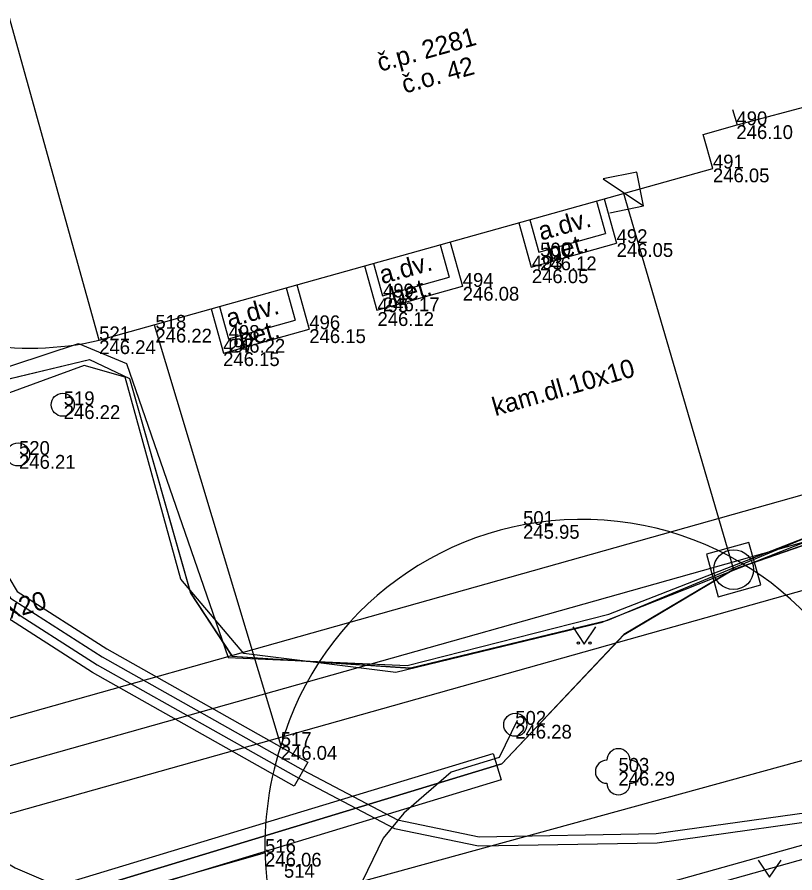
# Model space of a CAD drawing. Extents: x -599432 to -598680, y -1159407 to -1158632.
# Drawn here: x -599222.66 to -599205.78, y -1158937.43 to -1158918.84 of the extents above; entities that cross this region are included whole.
import ezdxf

# ---------------------------------------------------------------- set-up
doc = ezdxf.new("R2010")
doc.units = 0
for name, color, linetype in [('0004 VY - Body podrobné', 7, 'Continuous'), ('0005 VY - Body podrobné - čísla', 7, 'Continuous'), ('0006 VY - Body podrobné - výšky', 7, 'Continuous'), ('0007 ZA - Budova - zděná', 7, 'Continuous'), ('0007 ZAb - Budova - zděná podchodná', 7, 'Continuous'), ('0030 ZA - Chodník', 7, 'Continuous'), ('0031 ZA - Ostatní rozhraní', 7, 'Continuous'), ('0032 TE - Popis povrchu', 7, 'Continuous'), ('0034 ZA - Kultury - značky', 7, 'Continuous'), ('0035 ZA - Strom - značka', 7, 'Continuous'), ('0049 TE - Orientační _ popisná čísla', 7, 'Continuous'), ('0075 ZA - BVK - kanalizace - buňky', 7, 'Continuous'), ('0116 PV - budova převzatá z mapy', 7, 'Continuous'), ('0202 PV - MUNI', 7, 'Continuous'), ('0206 PV - BVK - kanalizace - jednotná', 7, 'Continuous'), ('0211 PV - BVK - kanalizace - jednotná okraj', 7, 'Continuous'), ('0264 PV - TB - parovod mimo provoz', 7, 'Continuous'), ('0302 PV - RWE - NTL', 7, 'Continuous'), ('0308 PV - RWE - ochranné pásmo', 7, 'Continuous'), ('0354 PV - EON - VN', 7, 'Continuous'), ('0359 PV - EON - sdělovací kabely', 7, 'Continuous'), ('0367 PV - EON - VN chránička', 7, 'Continuous'), ('0368 PV - EON - sdělovací chránička', 7, 'Continuous'), ('0454 PV - O2 - kabel zaměřený', 7, 'Continuous'), ('0530 PV - T-mobile - optické kabely', 7, 'Continuous'), ('0700 PV - DIAL TELECOM - buňky', 7, 'Continuous'), ('0703 PV - DIAL TELECOM optický kabel', 7, 'Continuous'), ('0704 PV - ČD - kabely', 7, 'Continuous')]:
    doc.layers.add(name, color=color, linetype=linetype)

msp = doc.modelspace()

# ---------------------------------------------------------------- linework, layer by layer
at = {"layer": '0004 VY - Body podrobné'}
for p, q in [((-599207.05, -1158921.19), (-599207.05, -1158921.19)), ((-599207.56, -1158922.13), (-599207.56, -1158922.13)), ((-599209.65, -1158923.75), (-599209.65, -1158923.75)), ((-599211.31, -1158924.04), (-599211.31, -1158924.04)), ((-599211.49, -1158924.32), (-599211.49, -1158924.32)), ((-599212.99, -1158924.7), (-599212.99, -1158924.7)), ((-599214.72, -1158924.93), (-599214.72, -1158924.93)), ((-599214.84, -1158925.25), (-599214.84, -1158925.25)), ((-599219.66, -1158925.61), (-599219.66, -1158925.61)), ((-599216.32, -1158925.62), (-599216.32, -1158925.62)), ((-599220.88, -1158925.86), (-599220.88, -1158925.86)), ((-599218.07, -1158925.83), (-599218.07, -1158925.83)), ((-599218.19, -1158926.12), (-599218.19, -1158926.12)), ((-599221.65, -1158927.27), (-599221.65, -1158927.27)), ((-599222.62, -1158928.35), (-599222.62, -1158928.35)), ((-599211.68, -1158929.87), (-599211.68, -1158929.87)), ((-599211.85, -1158934.21), (-599211.85, -1158934.21)), ((-599216.94, -1158934.67), (-599216.94, -1158934.67)), ((-599209.61, -1158935.23), (-599209.61, -1158935.23)), ((-599217.28, -1158936.99), (-599217.28, -1158936.99))]:
    msp.add_line(p, q, dxfattribs=at)
at = {"layer": '0007 ZA - Budova - zděná'}
for p, q in [((-599207.137, -1158920.851), (-599207.036, -1158921.184)), ((-599207.768, -1158921.389), (-599207.036, -1158921.184)), ((-599207.56, -1158922.13), (-599207.768, -1158921.389)), ((-599220.88, -1158925.86), (-599207.56, -1158922.13))]:
    msp.add_line(p, q, dxfattribs=at)
at = {"layer": '0007 ZAb - Budova - zděná podchodná'}
msp.add_line((-599207.036, -1158921.184), (-599204.302, -1158920.451), dxfattribs=at)
at = {"layer": '0030 ZA - Chodník'}
for centre, radius, start, end in [((-599222.364, -1158919.49), 6.541, 236.121, 283.1121), ((-599210.404, -1158936.551), 6.801, 12.7459, 163.9487), ((-599210.366, -1158936.818), 6.916, 161.9025, 208.0462), ((-599210.608, -1158936.326), 6.956, 212.5663, 10.5691)]:
    msp.add_arc(centre, radius, start, end, dxfattribs=at)
at = {"layer": '0031 ZA - Ostatní rozhraní'}
for p, q in [((-599210.089, -1158922.838), (-599209.892, -1158923.541)), ((-599209.919, -1158922.791), (-599209.649, -1158923.752)), ((-599211.533, -1158923.243), (-599211.336, -1158923.946)), ((-599211.773, -1158923.31), (-599211.504, -1158924.271)), ((-599211.336, -1158923.946), (-599209.892, -1158923.541)), ((-599213.482, -1158923.788), (-599213.285, -1158924.491)), ((-599213.263, -1158923.727), (-599212.993, -1158924.688)), ((-599211.504, -1158924.271), (-599209.649, -1158923.752)), ((-599214.926, -1158924.193), (-599214.73, -1158924.896)), ((-599215.121, -1158924.247), (-599214.852, -1158925.209)), ((-599214.73, -1158924.896), (-599213.285, -1158924.491)), ((-599216.822, -1158924.724), (-599216.625, -1158925.427)), ((-599216.589, -1158924.658), (-599216.32, -1158925.62)), ((-599214.852, -1158925.209), (-599212.993, -1158924.688)), ((-599218.267, -1158925.128), (-599218.07, -1158925.831)), ((-599218.453, -1158925.18), (-599218.184, -1158926.142)), ((-599218.07, -1158925.831), (-599216.625, -1158925.427)), ((-599219.685, -1158925.525), (-599216.94, -1158934.67)), ((-599218.184, -1158926.142), (-599216.32, -1158925.62)), ((-599217.28, -1158936.99), (-599225.599, -1158939.367))]:
    msp.add_line(p, q, dxfattribs=at)
at = {"layer": '0034 ZA - Kultury - značky'}
for points in [[(-599210.603, -1158932.086), (-599210.353, -1158932.461), (-599210.103, -1158932.086)], [(-599206.581, -1158937.147), (-599206.331, -1158937.522), (-599206.081, -1158937.147)]]:
    msp.add_lwpolyline(points, dxfattribs=at)
for centre in [(-599210.478, -1158932.436), (-599210.228, -1158932.436)]:
    msp.add_circle(centre, 0.025, dxfattribs=at)
at = {"layer": '0035 ZA - Strom - značka'}
msp.add_circle((-599209.61, -1158935.23), 0.00025, dxfattribs=at)
for centre, start, end in [((-599209.61, -1158934.98), 0, 180), ((-599209.86, -1158935.23), 90, 270), ((-599209.36, -1158935.23), 270, 90), ((-599209.61, -1158935.48), 180, 360)]:
    msp.add_arc(centre, 0.25, start, end, dxfattribs=at)
at = {"layer": '0075 ZA - BVK - kanalizace - buňky'}
for centre in [(-599221.67, -1158927.26), (-599222.64, -1158928.34), (-599211.85, -1158934.21)]:
    msp.add_circle(centre, 0.25, dxfattribs=at)
at = {"layer": '0116 PV - budova převzatá z mapy'}
msp.add_line((-599220.88, -1158925.86), (-599226.34, -1158906.21), dxfattribs=at)
at = {"layer": '0202 PV - MUNI'}
msp.add_lwpolyline([(-599255.365, -1158936.128), (-599252.9, -1158935.879), (-599249.514, -1158936.12), (-599229.166, -1158928.515), (-599221.329, -1158925.93), (-599220.289, -1158926.362), (-599218.079, -1158932.75), (-599214.197, -1158932.926), (-599209.818, -1158931.805), (-599201.617, -1158928.611), (-599200.477, -1158928.983), (-599199.188, -1158931.945), (-599199.148, -1158932.658), (-599198.604, -1158933.738), (-599197.027, -1158935.771), (-599194.361, -1158937.172), (-599193.665, -1158937.164), (-599183.138, -1158934.154), (-599174.357, -1158932.265), (-599146.637, -1158922.988), (-599125.848, -1158917.745)], dxfattribs=at)
at = {"layer": '0206 PV - BVK - kanalizace - jednotná'}
msp.add_line((-599214.704, -1158939.667), (-599158.607, -1158924.017), dxfattribs=at)
msp.add_lwpolyline([(-599243.198, -1158893.146), (-599232.997, -1158927.127), (-599230.359, -1158931.723), (-599226.848, -1158934.811), (-599222.704, -1158937.313), (-599218.632, -1158939.061), (-599216.024, -1158939.496), (-599214.704, -1158939.667)], dxfattribs=at)
at = {"layer": '0211 PV - BVK - kanalizace - jednotná okraj'}
msp.add_line((-599214.784, -1158939.378), (-599158.687, -1158923.729), dxfattribs=at)
at = {"layer": '0264 PV - TB - parovod mimo provoz'}
msp.add_lwpolyline([(-599164.247, -1158923.62), (-599240.684, -1158944.621), (-599259.43, -1158878.076)], dxfattribs=at)
at = {"layer": '0302 PV - RWE - NTL'}
msp.add_lwpolyline([(-599042.76, -1158885.49), (-599068.42, -1158892.17), (-599094.54, -1158899.36), (-599103.01, -1158901.75), (-599109.28, -1158903.4), (-599121.29, -1158906.57), (-599128.03, -1158908.44), (-599139.52, -1158911.687), (-599140.38, -1158911.93), (-599166.16, -1158919.18), (-599194.33, -1158927.1), (-599199.24, -1158928.46), (-599225.65, -1158935.9)], dxfattribs=at)
at = {"layer": '0308 PV - RWE - ochranné pásmo'}
msp.add_lwpolyline([(-599140.109, -1158912.892), (-599165.889, -1158920.143), (-599194.061, -1158928.063), (-599198.971, -1158929.423), (-599225.379, -1158936.863), (-599225.777, -1158936.975), (-599226.5, -1158936.57), (-599226.613, -1158936.171), (-599226.725, -1158935.773), (-599226.32, -1158935.05), (-599225.921, -1158934.937), (-599199.509, -1158927.497), (-599194.599, -1158926.137), (-599166.431, -1158918.217), (-599140.651, -1158910.968)], dxfattribs=at)
at = {"layer": '0354 PV - EON - VN'}
for points in [[(-599227.006, -1158917.879), (-599226.226, -1158920.627), (-599225.016, -1158925.127), (-599223.393, -1158930.87), (-599222.954, -1158931.602), (-599220.922, -1158932.906), (-599216.548, -1158935.368), (-599214.474, -1158936.465), (-599212.649, -1158936.84), (-599208.772, -1158936.77), (-599204.245, -1158936.139), (-599198.361, -1158935.128), (-599194.071, -1158934.198), (-599187.146, -1158933.007)], [(-599226.814, -1158917.821), (-599226.034, -1158920.573), (-599224.824, -1158925.073), (-599223.207, -1158930.79), (-599222.806, -1158931.458), (-599220.818, -1158932.734), (-599216.452, -1158935.192), (-599214.406, -1158936.275), (-599212.631, -1158936.64), (-599208.788, -1158936.57), (-599204.275, -1158935.941), (-599198.399, -1158934.932), (-599194.109, -1158934.002), (-599187.194, -1158932.813)]]:
    msp.add_lwpolyline(points, dxfattribs=at)
at = {"layer": '0359 PV - EON - sdělovací kabely'}
msp.add_lwpolyline([(-599279.16, -1158962.47), (-599254.08, -1158955.38), (-599253.49, -1158954.94), (-599253.3, -1158954.3), (-599252.93, -1158950.8), (-599250.35, -1158946.57), (-599249.33, -1158946.19), (-599247.7, -1158945.87), (-599212.14, -1158935.06), (-599209.49, -1158932.25), (-599207.11, -1158930.84), (-599200.83, -1158928.66), (-599200.36, -1158929.03), (-599198.47, -1158933.96), (-599197.14, -1158935.93), (-599194.75, -1158937.1), (-599192.69, -1158937.18), (-599181.15, -1158933.71), (-599175.84, -1158932.87), (-599169.02, -1158930.6), (-599153, -1158925.67), (-599136.91, -1158920.86)], dxfattribs=at)
msp.add_lwpolyline([(-599279.16, -1158962.47), (-599254.08, -1158955.38), (-599253.49, -1158954.94), (-599253.3, -1158954.3), (-599252.93, -1158950.8), (-599250.35, -1158946.57), (-599249.33, -1158946.19), (-599247.7, -1158945.87), (-599212.14, -1158935.06), (-599209.49, -1158932.25), (-599207.11, -1158930.84), (-599200.83, -1158928.66), (-599200.36, -1158929.03), (-599198.47, -1158933.96), (-599197.14, -1158935.93), (-599194.75, -1158937.1), (-599192.69, -1158937.18), (-599181.15, -1158933.71), (-599175.84, -1158932.87), (-599169.02, -1158930.6), (-599153, -1158925.67), (-599136.91, -1158920.86)], dxfattribs=at)
at = {"layer": '0367 PV - EON - VN chránička'}
for p, q in [((-599223.022, -1158930.71), (-599222.659, -1158931.315)), ((-599222.659, -1158931.315), (-599220.715, -1158932.563)), ((-599221.025, -1158933.077), (-599223.101, -1158931.745)), ((-599220.715, -1158932.563), (-599216.353, -1158935.019)), ((-599216.647, -1158935.541), (-599221.025, -1158933.077)), ((-599216.353, -1158935.019), (-599216.647, -1158935.541))]:
    msp.add_line(p, q, dxfattribs=at)
at = {"layer": '0368 PV - EON - sdělovací chránička'}
for p, q in [((-599247.699, -1158945.561), (-599212.329, -1158934.832)), ((-599212.329, -1158934.832), (-599212.155, -1158935.406)), ((-599212.155, -1158935.406), (-599247.525, -1158946.136))]:
    msp.add_line(p, q, dxfattribs=at)
at = {"layer": '0454 PV - O2 - kabel zaměřený'}
for points in [[(-599214.12, -1158932.98), (-599209.84, -1158931.94), (-599204.25, -1158929.61), (-599201.63, -1158928.74), (-599200.52, -1158929.11), (-599199.22, -1158932.37), (-599199.21, -1158932.71), (-599198.67, -1158933.82), (-599197.15, -1158935.83), (-599194.3, -1158937.23), (-599193.72, -1158937.24), (-599183.02, -1158934.19), (-599174.44, -1158932.29), (-599146.63, -1158923.2), (-599137.96, -1158921.08)], [(-599255.37, -1158936.4), (-599252.41, -1158936.17), (-599251.87, -1158936.34), (-599250.28, -1158936.56), (-599249.45, -1158936.37), (-599227.97, -1158928.41), (-599227.45, -1158928.24), (-599222.81, -1158926.69), (-599221.09, -1158926.28), (-599220.22, -1158926.69), (-599218.9, -1158931.35), (-599218, -1158932.72), (-599214.12, -1158932.98)]]:
    msp.add_lwpolyline(points, dxfattribs=at)
at = {"layer": '0530 PV - T-mobile - optické kabely'}
for points in [[(-599222.808, -1158926.689), (-599221.091, -1158926.277)], [(-599221.091, -1158926.277), (-599220.221, -1158926.69)], [(-599220.221, -1158926.69), (-599218.895, -1158931.347)], [(-599207.11, -1158930.839), (-599200.829, -1158928.66)], [(-599209.842, -1158931.938), (-599204.25, -1158929.608)], [(-599209.489, -1158932.249), (-599207.11, -1158930.839)], [(-599218.895, -1158931.347), (-599217.997, -1158932.717)], [(-599214.121, -1158932.975), (-599209.842, -1158931.938)], [(-599212.139, -1158935.059), (-599209.489, -1158932.249)], [(-599217.997, -1158932.717), (-599214.121, -1158932.975)], [(-599212.139, -1158935.059), (-599247.7, -1158945.87)]]:
    msp.add_lwpolyline(points, dxfattribs=at)
at = {"layer": '0700 PV - DIAL TELECOM - buňky'}
msp.add_lwpolyline([(-599209.798, -1158923.092), (-599209.063, -1158922.944), (-599209.21, -1158922.209), (-599209.945, -1158922.356), (-599209.063, -1158922.944)], dxfattribs=at)
msp.add_lwpolyline([(-599207.444, -1158931.431), (-599206.519, -1158931.173), (-599206.777, -1158930.249), (-599207.701, -1158930.506)], close=True, dxfattribs=at)
msp.add_circle((-599207.11, -1158930.84), 0.432, dxfattribs=at)
at = {"layer": '0703 PV - DIAL TELECOM optický kabel'}
for points in [[(-599061.55, -1158893.87), (-599061.24, -1158895.32), (-599061.95, -1158898.88), (-599063.86, -1158900.66), (-599074.72, -1158903.34), (-599088.3, -1158908.08), (-599104.33, -1158911.91), (-599119.51, -1158916.31), (-599136.91, -1158920.86), (-599153, -1158925.67), (-599169.02, -1158930.6), (-599175.84, -1158932.87), (-599181.15, -1158933.71), (-599192.69, -1158937.18), (-599194.75, -1158937.1), (-599197.14, -1158935.93), (-599198.47, -1158933.96), (-599200.36, -1158929.03), (-599200.83, -1158928.66), (-599207.11, -1158930.84)], [(-599209.51, -1158922.646), (-599207.11, -1158930.84)], [(-599207.11, -1158930.84), (-599209.49, -1158932.25), (-599212.14, -1158935.06), (-599247.7, -1158945.87), (-599249.33, -1158946.19), (-599250.35, -1158946.57), (-599252.93, -1158950.8), (-599253.3, -1158954.3), (-599253.49, -1158954.94), (-599254.08, -1158955.38), (-599279.16, -1158962.47), (-599298.66, -1158968.47), (-599301.55, -1158971.73), (-599312.63, -1158974.92), (-599314.3, -1158975.37), (-599319.632, -1158980.74)], [(-599211.81, -1158934.12), (-599211.81, -1158934.12), (-599212.2, -1158934.92), (-599212.2, -1158934.92), (-599213.24, -1158935.24), (-599213.24, -1158935.24), (-599214.27, -1158936.13), (-599214.27, -1158936.13), (-599214.72, -1158936.67), (-599214.72, -1158936.67), (-599215.74, -1158938.78), (-599215.74, -1158938.78)], [(-599211.81, -1158934.12), (-599211.81, -1158934.12), (-599212.2, -1158934.92), (-599212.2, -1158934.92), (-599213.24, -1158935.24), (-599213.24, -1158935.24), (-599214.27, -1158936.13), (-599214.27, -1158936.13), (-599214.72, -1158936.67), (-599214.72, -1158936.67), (-599215.74, -1158938.78), (-599215.74, -1158938.78)], [(-599212.14, -1158935.06), (-599247.7, -1158945.87)]]:
    msp.add_lwpolyline(points, dxfattribs=at)
at = {"layer": '0704 PV - ČD - kabely'}
msp.add_lwpolyline([(-599114.022, -1158914.733), (-599146.63, -1158923.02), (-599155.536, -1158926.021), (-599174.713, -1158932.481), (-599184.127, -1158934.514), (-599194.001, -1158937.403), (-599194.747, -1158937.133), (-599197.224, -1158935.816), (-599199.288, -1158932.926), (-599199.494, -1158931.958), (-599200.756, -1158929.108), (-599201.883, -1158928.791), (-599209.995, -1158931.998), (-599214.441, -1158933.077), (-599217.743, -1158932.664), (-599219.108, -1158931.045), (-599220.314, -1158926.664), (-599221.203, -1158926.41), (-599249.842, -1158936.887), (-599252.604, -1158936.443), (-599255.248, -1158936.617)], dxfattribs=at)

# ---------------------------------------------------------------- texts
at = {"layer": '0005 VY - Body podrobné - čísla'}
for s, p in [('490', (-599207.05, -1158921.19)), ('491', (-599207.56, -1158922.13)), ('492', (-599209.65, -1158923.75)), ('500', (-599211.31, -1158924.04)), ('493', (-599211.49, -1158924.32)), ('494', (-599212.99, -1158924.7)), ('499', (-599214.72, -1158924.93)), ('495', (-599214.84, -1158925.25)), ('518', (-599219.66, -1158925.61)), ('496', (-599216.32, -1158925.62)), ('521', (-599220.88, -1158925.86)), ('498', (-599218.07, -1158925.83)), ('497', (-599218.19, -1158926.12)), ('519', (-599221.65, -1158927.27)), ('520', (-599222.62, -1158928.35)), ('501', (-599211.68, -1158929.87)), ('502', (-599211.85, -1158934.21)), ('517', (-599216.94, -1158934.67)), ('503', (-599209.61, -1158935.23)), ('516', (-599217.28, -1158936.99)), ('514', (-599216.87, -1158937.53))]:
    msp.add_text(s, height=0.3, dxfattribs=at).set_placement(p)
at = {"layer": '0006 VY - Body podrobné - výšky'}
for s, p in [('246.10', (-599207.05, -1158921.49)), ('246.05', (-599207.56, -1158922.43)), ('246.05', (-599209.65, -1158924.05)), ('246.12', (-599211.31, -1158924.34)), ('246.05', (-599211.49, -1158924.62)), ('246.08', (-599212.99, -1158925)), ('246.17', (-599214.72, -1158925.23)), ('246.12', (-599214.84, -1158925.55)), ('246.22', (-599219.66, -1158925.91)), ('246.15', (-599216.32, -1158925.92)), ('246.24', (-599220.88, -1158926.16)), ('246.22', (-599218.07, -1158926.13)), ('246.15', (-599218.19, -1158926.42)), ('246.22', (-599221.65, -1158927.57)), ('246.21', (-599222.62, -1158928.65)), ('245.95', (-599211.68, -1158930.17)), ('246.28', (-599211.85, -1158934.51)), ('246.04', (-599216.94, -1158934.97)), ('246.29', (-599209.61, -1158935.53)), ('246.06', (-599217.28, -1158937.29))]:
    msp.add_text(s, height=0.3, dxfattribs=at).set_placement(p)
at = {"layer": '0032 TE - Popis povrchu'}
for s, rotation, p in [('a.dv.', 15.6438, (-599211.288, -1158923.696)), ('bet.', 15.6438, (-599211.095, -1158924.157)), ('a.dv.', 15.6438, (-599214.736, -1158924.643)), ('bet.', 15.6438, (-599214.488, -1158925.107)), ('a.dv.', 15.6438, (-599218.06, -1158925.589)), ('bet.', 15.6438, (-599217.788, -1158926.031)), ('kam.dl.10x10', 15.9454, (-599212.283, -1158927.509)), ('bet.dl.20x20', 15.9454, (-599224.791, -1158932.48))]:
    msp.add_text(s, height=0.4, rotation=rotation, dxfattribs=at).set_placement(p)
at = {"layer": '0049 TE - Orientační _ popisná čísla'}
for s, p in [('č.p. 2281', (-599214.784, -1158920.032)), ('č.o. 42', (-599214.251, -1158920.506))]:
    msp.add_text(s, height=0.4, rotation=15.6438, dxfattribs=at).set_placement(p)

doc.saveas('drawing.dxf')
